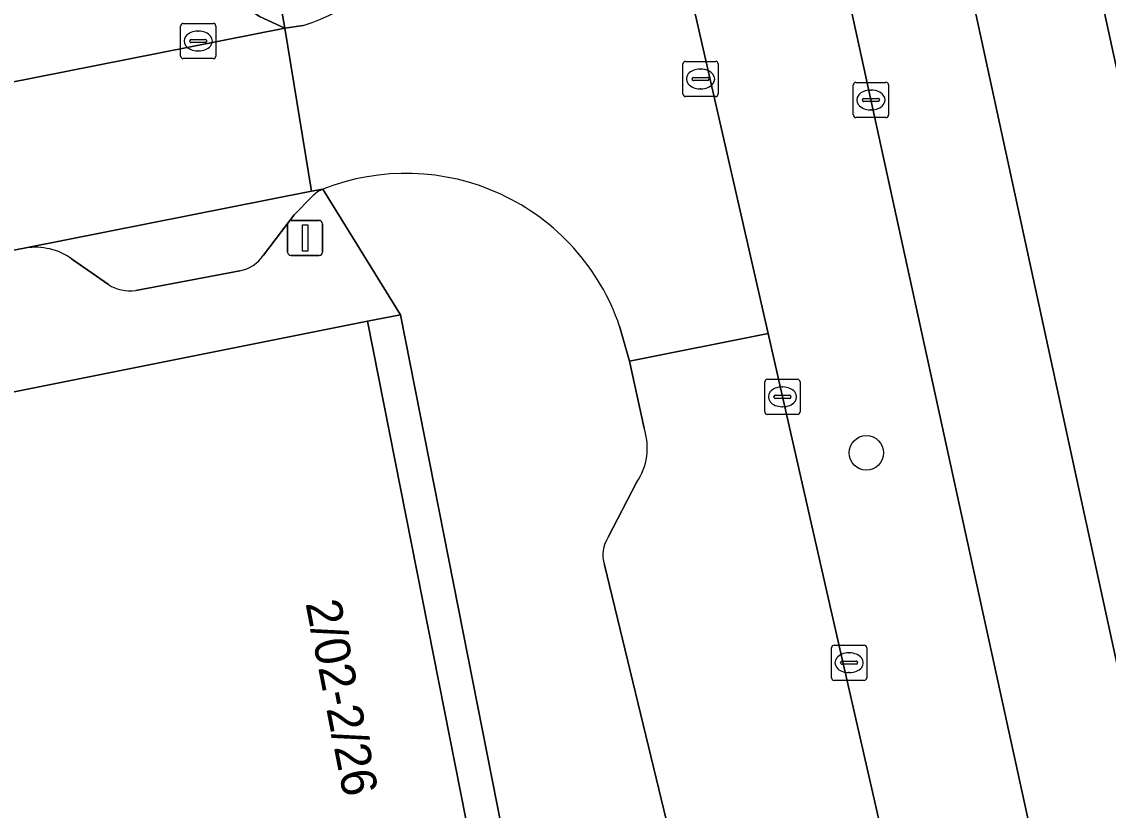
# Model space of a CAD drawing. Extents: x 162172 to 163187, y 382874 to 383685.
# Drawn here: x 163114.63 to 163145.45, y 383475.78 to 383498.17 of the extents above; entities that cross this region are included whole.
import ezdxf

# ---------------------------------------------------------------- set-up
doc = ezdxf.new("R2010")
doc.units = 0
for name, color, linetype in [('IMGEO_Berm_groen', 7, 'Continuous'), ('IMGEO_Boom', 7, 'Continuous'), ('IMGEO_Erf', 7, 'Continuous'), ('IMGEO_Kolk', 7, 'Continuous'), ('IMGEO_Lichtmast', 7, 'Continuous'), ('IMGEO_Pand', 7, 'Continuous'), ('IMGEO_Pand_nummerreeks', 7, 'Continuous'), ('IMGEO_Parkeervlak_open', 7, 'Continuous'), ('IMGEO_Rijbaan_lokaal_open', 7, 'Continuous'), ('IMGEO_Rijbaan_regionaal_gesloten', 7, 'Continuous'), ('IMGEO_Rioolput', 7, 'Continuous'), ('IMGEO_Voetpad_open', 7, 'Continuous')]:
    doc.layers.add(name, color=color, linetype=linetype)

msp = doc.modelspace()

# ---------------------------------------------------------------- linework, layer by layer
at = {"layer": 'IMGEO_Berm_groen'}
for points in [[(163122.955, 383599.339), (163123.475, 383596.881), (163145.008, 383500), (163151.898, 383468.351), (163159.218, 383433.611), (163162.264, 383424.944)], [(163158.744, 383397.006), (163155.961, 383413.112), (163155.592, 383415.345), (163151.846, 383434.942), (163147.626, 383455.153), (163137.836, 383500), (163124.479, 383559.488)], [(163125.575, 383535.417), (163126.299, 383532.14), (163131.566, 383507.901), (163135.801, 383489.318), (163137.519, 383481.777), (163142.959, 383457.9), (163150.44, 383421.213), (163154.448, 383398.575), (163156.253, 383387.149), (163158.806, 383368.966), (163159.939, 383357.503)]]:
    msp.add_lwpolyline(points, dxfattribs=at)
at = {"layer": 'IMGEO_Boom'}
msp.add_circle((163138.59, 383485.932), 0.489, dxfattribs=at)
at = {"layer": 'IMGEO_Erf'}
msp.add_lwpolyline([(163129.888, 383466.963), (163125.371, 383489.853), (163124.439, 383489.669), (163128.956, 383466.779)], close=True, dxfattribs=at)
at = {"layer": 'IMGEO_Kolk'}
for p, q in [((163119.135, 383497.198), (163119.135, 383498.05)), ((163119.21, 383498.124), (163120.062, 383498.124)), ((163120.136, 383498.05), (163120.136, 383497.198)), ((163119.394, 383497.618), (163119.394, 383497.63)), ((163119.437, 383497.667), (163119.835, 383497.667)), ((163119.623, 383497.904), (163119.648, 383497.904)), ((163119.878, 383497.63), (163119.878, 383497.618)), ((163119.832, 383497.581), (163119.434, 383497.581)), ((163119.646, 383497.344), (163119.621, 383497.344)), ((163120.062, 383497.124), (163119.21, 383497.124)), ((163138.22, 383495.525), (163138.22, 383496.377)), ((163138.295, 383496.451), (163139.147, 383496.451)), ((163139.221, 383496.377), (163139.221, 383495.525)), ((163138.708, 383496.231), (163138.733, 383496.231)), ((163138.479, 383495.945), (163138.479, 383495.957)), ((163138.917, 383495.908), (163138.519, 383495.908)), ((163138.522, 383495.994), (163138.92, 383495.994)), ((163138.963, 383495.957), (163138.963, 383495.945)), ((163139.147, 383495.451), (163138.295, 383495.451)), ((163138.731, 383495.671), (163138.706, 383495.671)), ((163135.709, 383487.096), (163135.709, 383487.948)), ((163135.784, 383488.022), (163136.636, 383488.022)), ((163136.197, 383487.802), (163136.222, 383487.802)), ((163136.71, 383487.948), (163136.71, 383487.096)), ((163135.968, 383487.516), (163135.968, 383487.528)), ((163136.406, 383487.479), (163136.008, 383487.479)), ((163136.011, 383487.565), (163136.409, 383487.565)), ((163136.452, 383487.528), (163136.452, 383487.516)), ((163136.22, 383487.242), (163136.195, 383487.242)), ((163136.636, 383487.022), (163135.784, 383487.022)), ((163137.6, 383479.547), (163137.6, 383480.399)), ((163137.675, 383480.473), (163138.527, 383480.473)), ((163138.601, 383480.399), (163138.601, 383479.547)), ((163138.088, 383480.253), (163138.113, 383480.253)), ((163137.859, 383479.967), (163137.859, 383479.979)), ((163138.297, 383479.93), (163137.899, 383479.93)), ((163137.902, 383480.016), (163138.3, 383480.016)), ((163138.343, 383479.979), (163138.343, 383479.967)), ((163138.527, 383479.473), (163137.675, 383479.473)), ((163138.111, 383479.693), (163138.086, 383479.693))]:
    msp.add_line(p, q, dxfattribs=at)
for points in [[(163119.135, 383497.198), (163119.135, 383498.05)], [(163119.21, 383498.124), (163120.062, 383498.124)], [(163120.136, 383498.05), (163120.136, 383497.198)], [(163120.062, 383497.124), (163119.21, 383497.124)], [(163138.22, 383495.525), (163138.22, 383496.377)], [(163138.295, 383496.451), (163139.147, 383496.451)], [(163139.221, 383496.377), (163139.221, 383495.525)], [(163139.147, 383495.451), (163138.295, 383495.451)], [(163135.709, 383487.096), (163135.709, 383487.948)], [(163135.784, 383488.022), (163136.636, 383488.022)], [(163136.71, 383487.948), (163136.71, 383487.096)], [(163136.636, 383487.022), (163135.784, 383487.022)], [(163137.6, 383479.547), (163137.6, 383480.399)], [(163137.675, 383480.473), (163138.527, 383480.473)], [(163138.601, 383480.399), (163138.601, 383479.547)], [(163138.527, 383479.473), (163137.675, 383479.473)]]:
    msp.add_lwpolyline(points, dxfattribs=at)
for centre, radius, start, end in [((163119.212, 383498.048), 0.0765, 91.552, 178.448), ((163119.212, 383498.048), 0.0765, 91.552, 178.448), ((163120.06, 383498.048), 0.0765, 1.552, 88.448), ((163120.06, 383498.048), 0.0765, 1.552, 88.448), ((163119.434, 383497.627), 0.0403, 85.8775, 175.7526), ((163119.431, 383497.617), 0.0366, 178.938, 274.7102), ((163119.835, 383497.624), 0.043, 264.8664, 352.4533), ((163119.839, 383497.629), 0.0386, 1.7309, 96.639), ((163119.212, 383497.2), 0.0765, 181.552, 268.448), ((163119.212, 383497.2), 0.0765, 181.552, 268.448), ((163120.06, 383497.2), 0.0765, 271.552, 358.448), ((163120.06, 383497.2), 0.0765, 271.552, 358.448), ((163138.297, 383496.375), 0.0765, 91.552, 178.448), ((163138.297, 383496.375), 0.0765, 91.552, 178.448), ((163139.145, 383496.375), 0.0765, 1.552, 88.448), ((163139.145, 383496.375), 0.0765, 1.552, 88.448), ((163138.519, 383495.954), 0.0403, 85.8775, 175.7526), ((163138.516, 383495.944), 0.0366, 178.938, 274.7102), ((163138.92, 383495.951), 0.043, 264.8664, 352.4533), ((163138.924, 383495.956), 0.0386, 1.7309, 96.639), ((163138.297, 383495.527), 0.0765, 181.552, 268.448), ((163138.297, 383495.527), 0.0765, 181.552, 268.448), ((163139.145, 383495.527), 0.0765, 271.552, 358.448), ((163139.145, 383495.527), 0.0765, 271.552, 358.448), ((163135.786, 383487.946), 0.0765, 91.552, 178.448), ((163135.786, 383487.946), 0.0765, 91.552, 178.448), ((163136.634, 383487.946), 0.0765, 1.552, 88.448), ((163136.634, 383487.946), 0.0765, 1.552, 88.448), ((163136.008, 383487.525), 0.0403, 85.8775, 175.7526), ((163136.005, 383487.515), 0.0366, 178.938, 274.7102), ((163136.409, 383487.522), 0.043, 264.8664, 352.4533), ((163136.413, 383487.527), 0.0386, 1.7309, 96.639), ((163135.786, 383487.098), 0.0765, 181.552, 268.448), ((163135.786, 383487.098), 0.0765, 181.552, 268.448), ((163136.634, 383487.098), 0.0765, 271.552, 358.448), ((163136.634, 383487.098), 0.0765, 271.552, 358.448), ((163137.677, 383480.397), 0.0765, 91.552, 178.448), ((163137.677, 383480.397), 0.0765, 91.552, 178.448), ((163138.525, 383480.397), 0.0765, 1.552, 88.448), ((163138.525, 383480.397), 0.0765, 1.552, 88.448), ((163137.899, 383479.976), 0.0403, 85.8775, 175.7526), ((163137.896, 383479.966), 0.0366, 178.938, 274.7102), ((163138.3, 383479.973), 0.043, 264.8664, 352.4533), ((163138.304, 383479.978), 0.0386, 1.7309, 96.639), ((163137.677, 383479.549), 0.0765, 181.552, 268.448), ((163137.677, 383479.549), 0.0765, 181.552, 268.448), ((163138.525, 383479.549), 0.0765, 271.552, 358.448), ((163138.525, 383479.549), 0.0765, 271.552, 358.448)]:
    msp.add_arc(centre, radius, start, end, dxfattribs=at)
for centre, major_axis, ratio, start_param, end_param in [((163119.622, 383497.624), (-0.387, 0.002), 0.722429, 4.712389, 7.853982), ((163119.647, 383497.624), (-0.39, 0.002), 0.717154, 1.570796, 4.712389), ((163138.707, 383495.951), (-0.387, 0.002), 0.722429, 4.712389, 7.853982), ((163138.732, 383495.951), (-0.39, 0.002), 0.717154, 1.570796, 4.712389), ((163136.196, 383487.522), (-0.387, 0.002), 0.722429, 4.712389, 7.853982), ((163136.221, 383487.522), (-0.39, 0.002), 0.717154, 1.570796, 4.712389), ((163138.087, 383479.973), (-0.387, 0.002), 0.722429, 4.712389, 7.853982), ((163138.112, 383479.973), (-0.39, 0.002), 0.717154, 1.570796, 4.712389)]:
    msp.add_ellipse(centre, major_axis=major_axis, ratio=ratio, start_param=start_param, end_param=end_param, dxfattribs=at)
at = {"layer": 'IMGEO_Lichtmast'}
for p, q in [((163122.172, 383491.632), (163122.172, 383492.432)), ((163122.172, 383492.432), (163122.172, 383491.632)), ((163122.272, 383492.532), (163123.062, 383492.532)), ((163123.062, 383492.532), (163122.272, 383492.532)), ((163123.162, 383492.432), (163123.162, 383491.632)), ((163123.162, 383491.632), (163123.162, 383492.432)), ((163123.062, 383491.532), (163122.272, 383491.532)), ((163122.272, 383491.532), (163123.062, 383491.532))]:
    msp.add_line(p, q, dxfattribs=at)
msp.add_lwpolyline([(163122.592, 383492.407), (163122.742, 383492.407), (163122.742, 383491.657), (163122.592, 383491.657), (163122.592, 383492.407)], dxfattribs=at)
for centre, start, end in [((163122.272, 383492.432), 90, 180), ((163122.272, 383492.432), 90, 180), ((163123.062, 383492.432), 0, 90), ((163123.062, 383492.432), 360, 90), ((163122.272, 383491.632), 180, 270), ((163122.272, 383491.632), 180, 270), ((163123.062, 383491.632), 270, 0), ((163123.062, 383491.632), 270, 0)]:
    msp.add_arc(centre, 0.1, start, end, dxfattribs=at)
at = {"layer": 'IMGEO_Pand'}
msp.add_lwpolyline([(163124.439, 383489.669), (163112.182, 383487.215), (163109.928, 383485.023), (163113.985, 383463.825), (163128.956, 383466.779)], close=True, dxfattribs=at)
at = {"layer": 'IMGEO_Parkeervlak_open'}
for points in [[(163108.848, 383495.363), (163122.097, 383497.985), (163121.376, 383498.323), (163120.259, 383499.085)], [(163123.175, 383493.421), (163122.851, 383493.357), (163114.747, 383491.75)], [(163121.486, 383491.547), (163122.358, 383492.692), (163122.874, 383493.216)], [(163116.045, 383491.444), (163117.088, 383490.709)], [(163117.863, 383490.539), (163120.819, 383491.099)]]:
    msp.add_lwpolyline(points, dxfattribs=at)
for centre, radius, start, end in [((163123.464, 383492.673), 0.802, 111.1386, 137.3761), ((163115.01, 383489.96), 1.809, 55.1102, 98.3595), ((163120.635, 383492.094), 1.011, 280.4854, 327.2902), ((163117.711, 383491.696), 1.167, 237.7465, 277.5092)]:
    msp.add_arc(centre, radius, start, end, dxfattribs=at)
at = {"layer": 'IMGEO_Rijbaan_lokaal_open'}
for points in [[(163131.591, 383489.524), (163131.868, 383488.537), (163135.801, 383489.318), (163131.566, 383507.901), (163125.726, 383506.576), (163126.075, 383504.711)], [(163111.664, 383491.168), (163114.747, 383491.75), (163122.851, 383493.357), (163122.097, 383497.985), (163108.848, 383495.363)], [(163122.616, 383498.063), (163122.097, 383497.985), (163122.851, 383493.357), (163123.175, 383493.421)], [(163159.939, 383357.503), (163158.806, 383368.966), (163156.253, 383387.149), (163154.448, 383398.575), (163150.44, 383421.213), (163142.959, 383457.9), (163137.519, 383481.777), (163135.801, 383489.318), (163131.868, 383488.537), (163132.286, 383486.632)], [(163132.073, 383485.088), (163131.267, 383483.537)], [(163131.159, 383482.755), (163134.819, 383467.629), (163140.727, 383439.56), (163144.805, 383418.454), (163145.155, 383416.659)]]:
    msp.add_lwpolyline(points, dxfattribs=at)
for centre, radius, start, end in [((163121.027, 383503.114), 5.295, 287.466, 17.5575), ((163125.524, 383487.458), 6.409, 18.8024, 111.5049), ((163130.609, 383486.077), 1.766, 325.962, 18.3288), ((163132.018, 383483.035), 0.903, 146.2279, 198.0456)]:
    msp.add_arc(centre, radius, start, end, dxfattribs=at)
at = {"layer": 'IMGEO_Rijbaan_regionaal_gesloten'}
for points in [[(163123.475, 383596.881), (163122.955, 383599.339), (163118.759, 383603.243), (163118.747, 383603.254), (163119.314, 383600.72), (163127.1, 383564.262), (163141.356, 383499.978), (163144.681, 383484.603), (163152.68, 383447.832), (163156.544, 383428.142), (163160.049, 383410.249), (163165.082, 383379.772), (163168.404, 383346.811), (163172.136, 383299.035), (163172.296, 383297.079), (163175.391, 383297.043), (163174.508, 383308.812), (163173.255, 383325.512), (163172.523, 383333.207), (163171.925, 383341.259), (163171.643, 383352.068)], [(163163.603, 383360.299), (163163.853, 383358.066), (163163.869, 383357.802), (163164.792, 383348.429), (163165.716, 383336.641), (163167.287, 383316.585), (163167.834, 383308.61), (163168.518, 383297.121), (163172.296, 383297.079), (163172.136, 383299.035), (163168.404, 383346.811), (163165.082, 383379.772), (163160.049, 383410.249), (163156.544, 383428.142), (163152.68, 383447.832), (163144.681, 383484.603), (163141.356, 383499.978), (163127.1, 383564.262), (163119.314, 383600.72), (163118.747, 383603.254)], [(163167.112, 383388.952), (163166.887, 383390.464), (163164.948, 383402.576), (163162.037, 383418.97), (163159.218, 383433.611), (163151.898, 383468.351), (163145.008, 383500), (163123.475, 383596.881)], [(163121.579, 383572.811), (163124.479, 383559.488), (163137.836, 383500), (163147.626, 383455.153), (163151.846, 383434.942), (163155.592, 383415.345), (163155.961, 383413.112), (163158.744, 383397.006)]]:
    msp.add_lwpolyline(points, dxfattribs=at)
at = {"layer": 'IMGEO_Rioolput'}
for p, q in [((163133.46, 383497.047), (163134.312, 383497.047)), ((163133.385, 383496.121), (163133.385, 383496.973)), ((163133.873, 383496.827), (163133.898, 383496.827)), ((163134.386, 383496.973), (163134.386, 383496.121)), ((163133.644, 383496.541), (163133.644, 383496.553)), ((163134.082, 383496.504), (163133.684, 383496.504)), ((163133.687, 383496.59), (163134.085, 383496.59)), ((163134.128, 383496.553), (163134.128, 383496.541)), ((163133.896, 383496.267), (163133.871, 383496.267)), ((163134.312, 383496.047), (163133.46, 383496.047))]:
    msp.add_line(p, q, dxfattribs=at)
for points in [[(163133.46, 383497.047), (163134.312, 383497.047)], [(163133.385, 383496.121), (163133.385, 383496.973)], [(163134.386, 383496.973), (163134.386, 383496.121)], [(163134.312, 383496.047), (163133.46, 383496.047)]]:
    msp.add_lwpolyline(points, dxfattribs=at)
for centre, radius, start, end in [((163133.462, 383496.971), 0.0765, 91.552, 178.448), ((163133.462, 383496.971), 0.0765, 91.552, 178.448), ((163134.31, 383496.971), 0.0765, 1.552, 88.448), ((163134.31, 383496.971), 0.0765, 1.552, 88.448), ((163133.684, 383496.55), 0.0403, 85.8775, 175.7526), ((163133.681, 383496.54), 0.0366, 178.938, 274.7102), ((163134.085, 383496.547), 0.043, 264.8664, 352.4533), ((163134.089, 383496.552), 0.0386, 1.7309, 96.639), ((163133.462, 383496.123), 0.0765, 181.552, 268.448), ((163133.462, 383496.123), 0.0765, 181.552, 268.448), ((163134.31, 383496.123), 0.0765, 271.552, 358.448), ((163134.31, 383496.123), 0.0765, 271.552, 358.448)]:
    msp.add_arc(centre, radius, start, end, dxfattribs=at)
for centre, major_axis, ratio, start_param, end_param in [((163133.872, 383496.547), (-0.387, 0.002), 0.722429, 4.712389, 7.853982), ((163133.897, 383496.547), (-0.39, 0.002), 0.717154, 1.570796, 4.712389)]:
    msp.add_ellipse(centre, major_axis=major_axis, ratio=ratio, start_param=start_param, end_param=end_param, dxfattribs=at)
at = {"layer": 'IMGEO_Voetpad_open'}
for points in [[(163108.969, 383563.276), (163107.911, 383567.706), (163103.572, 383566.691), (163103.767, 383560.164), (163106.209, 383558.811), (163108.252, 383556.979), (163109.859, 383554.677), (163110.889, 383552.112), (163120.593, 383509.397), (163120.941, 383504.547), (163122.097, 383497.985), (163122.616, 383498.063)], [(163120.259, 383499.085), (163121.376, 383498.323), (163122.097, 383497.985), (163120.941, 383504.547), (163106.136, 383501.304), (163105.614, 383501.282), (163098.385, 383495.919), (163098.289, 383495.848), (163096.46, 383493.744), (163088.396, 383485.79), (163088.863, 383485.467), (163078.815, 383476.497), (163073.384, 383470.19), (163072.126, 383468.791), (163075.182, 383465.65)], [(163107.848, 383482.958), (163107.216, 383486.221), (163109.603, 383486.699), (163112.182, 383487.215), (163124.439, 383489.669), (163125.371, 383489.853), (163123.175, 383493.421)], [(163123.175, 383493.421), (163125.371, 383489.853), (163129.888, 383466.963), (163128.956, 383466.779), (163128.982, 383466.643), (163131.319, 383467.057), (163132.172, 383467.233), (163133.133, 383462.523), (163142.924, 383414.534)], [(163122.874, 383493.216), (163122.358, 383492.692), (163121.486, 383491.547)], [(163114.747, 383491.75), (163111.664, 383491.168)], [(163117.088, 383490.709), (163116.045, 383491.444)], [(163120.819, 383491.099), (163117.863, 383490.539)], [(163132.286, 383486.632), (163131.868, 383488.537), (163131.591, 383489.524)], [(163131.267, 383483.537), (163132.073, 383485.088)], [(163145.155, 383416.659), (163144.805, 383418.454), (163140.727, 383439.56), (163134.819, 383467.629), (163131.159, 383482.755)]]:
    msp.add_lwpolyline(points, dxfattribs=at)
for centre, radius, start, end in [((163121.027, 383503.114), 5.295, 287.466, 17.5575), ((163125.524, 383487.458), 6.409, 18.8024, 111.5049), ((163123.464, 383492.673), 0.802, 111.1386, 137.3761), ((163115.01, 383489.96), 1.809, 55.1102, 98.3595), ((163120.635, 383492.094), 1.011, 280.4854, 327.2902), ((163117.711, 383491.696), 1.167, 237.7465, 277.5092), ((163130.609, 383486.077), 1.766, 325.962, 18.3288), ((163132.018, 383483.035), 0.903, 146.2279, 198.0456)]:
    msp.add_arc(centre, radius, start, end, dxfattribs=at)

# ---------------------------------------------------------------- texts
at = {"layer": 'IMGEO_Pand_nummerreeks'}
msp.add_text('2/02-2/26', height=1, rotation=281.1636, dxfattribs=at).set_placement((163122.675, 383481.666))

doc.saveas('drawing.dxf')
